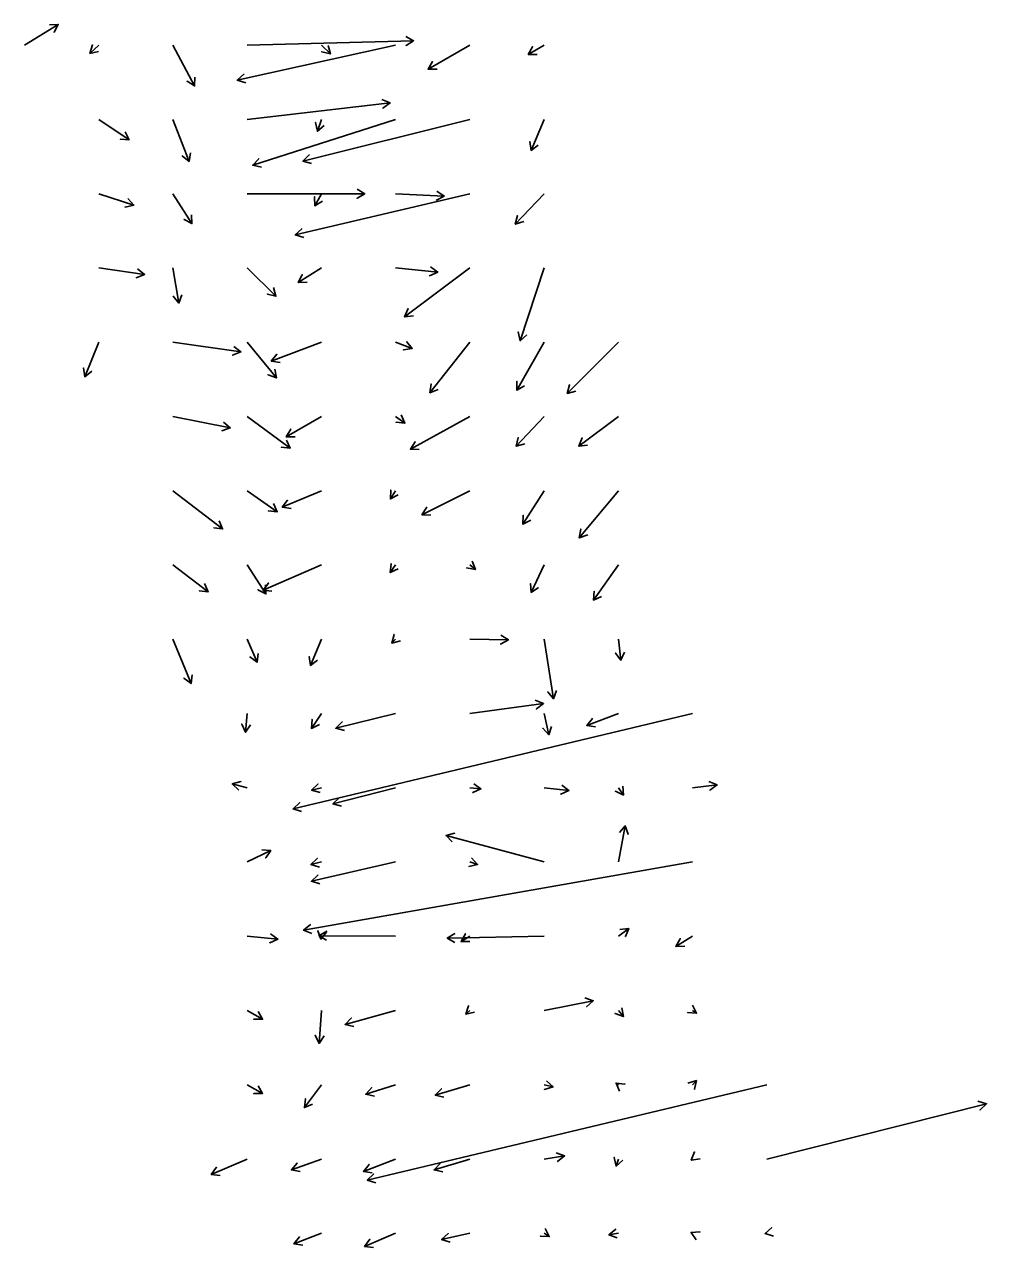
# Model space of a CAD drawing. Extents: x 954385 to 988206, y 1868364 to 1924553.
# Drawn here: x 985857 to 986505, y 1874259 to 1875083 of the extents above; entities that cross this region are included whole.
import ezdxf

# ---------------------------------------------------------------- set-up
doc = ezdxf.new("R2010")
doc.units = 0
doc.layers.add('Slopes', color=7, linetype='Continuous')

msp = doc.modelspace()

# ---------------------------------------------------------------- linework, layer by layer
at = {"layer": 'Slopes'}
for points in [[(985857.13, 1875068.93), (985879.94, 1875082.87), (985877.07, 1875077.6), (985879.94, 1875082.87), (985873.94, 1875082.72)], [(986007.13, 1875068.93), (986119.24, 1875071.88), (986114.13, 1875068.74), (986119.24, 1875071.88), (986113.97, 1875074.74)], [(985907.13, 1875068.93), (985901.27, 1875063.37), (985902.98, 1875069.12), (985901.27, 1875063.37), (985907.11, 1875064.77)], [(985957.13, 1875068.93), (985971.71, 1875041.44), (985966.62, 1875044.62), (985971.71, 1875041.44), (985971.93, 1875047.44)], [(986107.13, 1875068.93), (986000.46, 1875045.3), (986004.89, 1875049.35), (986000.46, 1875045.3), (986006.18, 1875043.49)], [(986057.13, 1875068.93), (986063.17, 1875062.99), (986057.36, 1875064.49), (986063.17, 1875062.99), (986061.57, 1875068.77)], [(986157.13, 1875068.93), (986128.98, 1875052.66), (986131.98, 1875057.85), (986128.98, 1875052.66), (986134.98, 1875052.66)], [(986207.13, 1875068.93), (986196.38, 1875062.66), (986199.35, 1875067.86), (986196.38, 1875062.66), (986202.38, 1875062.68)], [(986007.13, 1875018.93), (986103.32, 1875030.02), (986098.5, 1875026.44), (986103.32, 1875030.02), (986097.82, 1875032.41)], [(985907.13, 1875018.93), (985927.63, 1875005.22), (985921.64, 1875005.62), (985927.63, 1875005.22), (985924.98, 1875010.61)], [(985957.13, 1875018.93), (985968.02, 1874990.61), (985963.36, 1874994.38), (985968.02, 1874990.61), (985968.96, 1874996.54)], [(986107.13, 1875018.93), (986010.87, 1874988.05), (986014.9, 1874992.49), (986010.87, 1874988.05), (986016.73, 1874986.78)], [(986157.13, 1875018.93), (986044.66, 1874990.87), (986048.97, 1874995.03), (986044.66, 1874990.87), (986050.42, 1874989.21)], [(986057.13, 1875018.93), (986054.4, 1875010.98), (986053.25, 1875016.87), (986054.4, 1875010.98), (986058.93, 1875014.92)], [(986207.13, 1875018.93), (986198.36, 1874998.07), (986197.6, 1875004.02), (986198.36, 1874998.07), (986203.14, 1875001.69)], [(985907.13, 1874968.93), (985930.73, 1874961.12), (985924.85, 1874959.9), (985930.73, 1874961.12), (985926.74, 1874965.6)], [(985957.13, 1874968.93), (985969.95, 1874948.78), (985964.63, 1874951.56), (985969.95, 1874948.78), (985969.69, 1874954.78)], [(986007.13, 1874968.93), (986086.33, 1874968.9), (986081.13, 1874965.9), (986086.33, 1874968.9), (986081.13, 1874971.9)], [(986157.13, 1874968.93), (986039.48, 1874941.2), (986043.85, 1874945.31), (986039.48, 1874941.2), (986045.23, 1874939.47)], [(986057.13, 1874968.93), (986052.62, 1874960.85), (986052.53, 1874966.85), (986052.62, 1874960.85), (986057.77, 1874963.92)], [(986107.13, 1874968.93), (986139.87, 1874967.33), (986134.53, 1874964.58), (986139.87, 1874967.33), (986134.82, 1874970.58)], [(986207.13, 1874968.93), (986187.7, 1874948.38), (986189.09, 1874954.22), (986187.7, 1874948.38), (986193.45, 1874950.1)], [(985907.13, 1874918.93), (985937.99, 1874914.51), (985932.42, 1874912.28), (985937.99, 1874914.51), (985933.27, 1874918.22)], [(985957.13, 1874918.93), (985961.12, 1874895.26), (985957.3, 1874899.89), (985961.12, 1874895.26), (985963.21, 1874900.89)], [(986007.13, 1874918.93), (986026.54, 1874899.87), (986020.73, 1874901.37), (986026.54, 1874899.87), (986024.93, 1874905.65)], [(986057.13, 1874918.93), (986041.48, 1874909.01), (986044.27, 1874914.33), (986041.48, 1874909.01), (986047.48, 1874909.26)], [(986107.13, 1874918.93), (986135.47, 1874916.17), (986130.01, 1874913.68), (986135.47, 1874916.17), (986130.59, 1874919.66)], [(986157.13, 1874918.93), (986113.19, 1874886), (986115.55, 1874891.51), (986113.19, 1874886), (986119.15, 1874886.71)], [(986207.13, 1874918.93), (986190.94, 1874869.93), (986189.72, 1874875.81), (986190.94, 1874869.93), (986195.42, 1874873.93)], [(985907.13, 1874868.93), (985897.73, 1874845.68), (985896.89, 1874851.62), (985897.73, 1874845.68), (985902.46, 1874849.37)], [(985957.13, 1874868.93), (986002.86, 1874862.43), (985997.29, 1874860.19), (986002.86, 1874862.43), (985998.14, 1874866.13)], [(986007.13, 1874868.93), (986026.8, 1874844.86), (986021.19, 1874846.99), (986026.8, 1874844.86), (986025.83, 1874850.78)], [(986057.13, 1874868.93), (986023.38, 1874856.2), (986027.18, 1874860.84), (986023.38, 1874856.2), (986029.3, 1874855.22)], [(986107.13, 1874868.93), (986118.28, 1874864.77), (986112.37, 1874863.77), (986118.28, 1874864.77), (986114.46, 1874869.4)], [(986157.13, 1874868.93), (986130.16, 1874834.88), (986131.03, 1874840.82), (986130.16, 1874834.88), (986135.74, 1874837.09)], [(986207.13, 1874868.93), (986188.82, 1874836.6), (986188.77, 1874842.6), (986188.82, 1874836.6), (986193.99, 1874839.64)], [(986257.13, 1874868.93), (986222.69, 1874834.46), (986224.24, 1874840.26), (986222.69, 1874834.46), (986228.49, 1874836.01)], [(986107.13, 1874818.93), (986113.34, 1874814.49), (986107.36, 1874815.07), (986113.34, 1874814.49), (986110.85, 1874819.95)], [(985957.13, 1874818.93), (985995.77, 1874811.19), (985990.09, 1874809.27), (985995.77, 1874811.19), (985991.27, 1874815.15)], [(986007.13, 1874818.93), (986036.08, 1874797.55), (986030.12, 1874798.22), (986036.08, 1874797.55), (986033.68, 1874803.05)], [(986057.13, 1874818.93), (986033.43, 1874805.18), (986036.42, 1874810.38), (986033.43, 1874805.18), (986039.43, 1874805.19)], [(986157.13, 1874818.93), (986117.07, 1874796.79), (986120.17, 1874801.93), (986117.07, 1874796.79), (986123.07, 1874796.68)], [(986207.13, 1874818.93), (986188.29, 1874798.81), (986189.65, 1874804.65), (986188.29, 1874798.81), (986194.03, 1874800.55)], [(986257.13, 1874818.93), (986230.4, 1874798.97), (986232.77, 1874804.48), (986230.4, 1874798.97), (986236.36, 1874799.67)], [(985957.13, 1874768.93), (985990.62, 1874743.17), (985984.68, 1874743.96), (985990.62, 1874743.17), (985988.33, 1874748.72)], [(986007.13, 1874768.93), (986027.4, 1874754.77), (986021.42, 1874755.29), (986027.4, 1874754.77), (986024.86, 1874760.21)], [(986057.13, 1874768.93), (986030.74, 1874757.75), (986034.36, 1874762.54), (986030.74, 1874757.75), (986036.7, 1874757.01)], [(986107.13, 1874768.93), (986103.6, 1874763.35), (986103.85, 1874769.35), (986103.6, 1874763.35), (986108.92, 1874766.14)], [(986157.13, 1874768.93), (986124.8, 1874752.73), (986128.1, 1874757.74), (986124.8, 1874752.73), (986130.79, 1874752.38)], [(986207.13, 1874768.93), (986192.82, 1874746.36), (986193.07, 1874752.36), (986192.82, 1874746.36), (986198.14, 1874749.15)], [(986257.13, 1874768.93), (986230.83, 1874737.15), (986231.83, 1874743.07), (986230.83, 1874737.15), (986236.45, 1874739.24)], [(986157.13, 1874718.93), (986160.79, 1874715.89), (986154.87, 1874716.9), (986160.79, 1874715.89), (986158.7, 1874721.52)], [(985957.13, 1874718.93), (985980.78, 1874700.81), (985974.84, 1874701.59), (985980.78, 1874700.81), (985978.48, 1874706.35)], [(986007.13, 1874718.93), (986019.75, 1874699.47), (986014.41, 1874702.2), (986019.75, 1874699.47), (986019.44, 1874705.47)], [(986057.13, 1874718.93), (986017.82, 1874701.88), (986021.39, 1874706.7), (986017.82, 1874701.88), (986023.78, 1874701.19)], [(986107.13, 1874718.93), (986103.46, 1874713.82), (986104.06, 1874719.79), (986103.46, 1874713.82), (986108.93, 1874716.29)], [(986207.13, 1874718.93), (986198.46, 1874700.43), (986197.95, 1874706.41), (986198.46, 1874700.43), (986203.38, 1874703.86)], [(986257.13, 1874718.93), (986240.37, 1874695.27), (986240.93, 1874701.25), (986240.37, 1874695.27), (986245.82, 1874697.78)], [(986107.13, 1874668.93), (986104.51, 1874666.34), (986106.09, 1874672.12), (986104.51, 1874666.34), (986110.31, 1874667.85)], [(986157.13, 1874668.93), (986183.02, 1874668.59), (986177.78, 1874665.66), (986183.02, 1874668.59), (986177.86, 1874671.66)], [(985957.13, 1874668.93), (985969.3, 1874639.11), (985964.56, 1874642.79), (985969.3, 1874639.11), (985970.12, 1874645.05)], [(986007.13, 1874668.93), (986013.76, 1874653.41), (986008.96, 1874657.01), (986013.76, 1874653.41), (986014.48, 1874659.37)], [(986057.13, 1874668.93), (986049.67, 1874651.29), (986048.93, 1874657.25), (986049.67, 1874651.29), (986054.46, 1874654.91)], [(986207.13, 1874668.93), (986213.37, 1874628.82), (986209.6, 1874633.49), (986213.37, 1874628.82), (986215.53, 1874634.41)], [(986257.13, 1874668.93), (986258.81, 1874654.79), (986255.22, 1874659.59), (986258.81, 1874654.79), (986261.17, 1874660.3)], [(986157.13, 1874618.93), (986206.73, 1874625.68), (986201.98, 1874622.01), (986206.73, 1874625.68), (986201.17, 1874627.96)], [(986007.13, 1874618.93), (986005.99, 1874606.32), (986003.47, 1874611.76), (986005.99, 1874606.32), (986009.45, 1874611.22)], [(986307.13, 1874618.93), (986038.01, 1874554.71), (986042.37, 1874558.84), (986038.01, 1874554.71), (986043.76, 1874553)], [(986057.13, 1874618.93), (986050.44, 1874608.92), (986050.83, 1874614.91), (986050.44, 1874608.92), (986055.82, 1874611.57)], [(986107.13, 1874618.93), (986066.83, 1874609.03), (986071.16, 1874613.19), (986066.83, 1874609.03), (986072.59, 1874607.36)], [(986207.13, 1874618.93), (986210.2, 1874604.55), (986206.18, 1874609.01), (986210.2, 1874604.55), (986212.05, 1874610.26)], [(986257.13, 1874618.93), (986235.79, 1874610.86), (986239.59, 1874615.5), (986235.79, 1874610.86), (986241.72, 1874609.89)], [(986007.13, 1874568.93), (985997.1, 1874571.48), (986002.87, 1874573.1), (985997.1, 1874571.48), (986001.4, 1874567.29)], [(986307.13, 1874568.93), (986323.59, 1874570.82), (986318.77, 1874567.24), (986323.59, 1874570.82), (986318.09, 1874573.21)], [(986057.13, 1874568.93), (986050.5, 1874567.31), (986054.84, 1874571.46), (986050.5, 1874567.31), (986056.26, 1874565.63)], [(986107.13, 1874568.93), (986064.89, 1874558.01), (986069.17, 1874562.22), (986064.89, 1874558.01), (986070.67, 1874556.41)], [(986157.13, 1874568.93), (986164.53, 1874568.11), (986159.03, 1874565.7), (986164.53, 1874568.11), (986159.69, 1874571.66)], [(986207.13, 1874568.93), (986223.79, 1874567.1), (986218.3, 1874564.68), (986223.79, 1874567.1), (986218.95, 1874570.65)], [(986257.13, 1874568.93), (986260.56, 1874564), (986255.13, 1874566.55), (986260.56, 1874564), (986260.06, 1874569.98)], [(986257.13, 1874518.93), (986261.72, 1874543.27), (986263.7, 1874537.61), (986261.72, 1874543.27), (986257.81, 1874538.72)], [(986207.13, 1874518.93), (986141.04, 1874536.74), (986146.84, 1874538.29), (986141.04, 1874536.74), (986145.28, 1874532.5)], [(986007.13, 1874518.93), (986022.95, 1874526.61), (986019.59, 1874521.64), (986022.95, 1874526.61), (986016.97, 1874527.04)], [(986307.13, 1874518.93), (986045.11, 1874472.92), (986049.71, 1874476.78), (986045.11, 1874472.92), (986050.75, 1874470.87)], [(986057.13, 1874518.93), (986050.03, 1874517.17), (986054.35, 1874521.33), (986050.03, 1874517.17), (986055.8, 1874515.51)], [(986107.13, 1874518.93), (986050.36, 1874505.99), (986054.76, 1874510.07), (986050.36, 1874505.99), (986056.09, 1874504.22)], [(986157.13, 1874518.93), (986162.34, 1874517.3), (986156.48, 1874515.99), (986162.34, 1874517.3), (986158.28, 1874521.71)], [(986257.13, 1874468.93), (986264.15, 1874474.24), (986261.82, 1874468.71), (986264.15, 1874474.24), (986258.19, 1874473.5)], [(986007.13, 1874468.93), (986027.79, 1874467.02), (986022.34, 1874464.51), (986027.79, 1874467.02), (986022.89, 1874470.49)], [(986057.13, 1874468.93), (986056.79, 1874466.97), (986054.73, 1874472.61), (986056.79, 1874466.97), (986060.64, 1874471.57)], [(986107.13, 1874468.93), (986055.49, 1874469.3), (986060.71, 1874472.26), (986055.49, 1874469.3), (986060.66, 1874466.26)], [(986207.13, 1874468.93), (986141.82, 1874467.66), (986146.95, 1874470.76), (986141.82, 1874467.66), (986147.07, 1874464.76)], [(986157.13, 1874468.93), (986151.17, 1874465.36), (986154.08, 1874470.6), (986151.17, 1874465.36), (986157.17, 1874465.45)], [(986307.13, 1874468.93), (986295.92, 1874461.99), (986298.76, 1874467.27), (986295.92, 1874461.99), (986301.92, 1874462.17)], [(986207.13, 1874418.93), (986240.2, 1874425.46), (986235.68, 1874421.51), (986240.2, 1874425.46), (986234.52, 1874427.39)], [(986007.13, 1874418.93), (986017.56, 1874413.05), (986011.56, 1874412.99), (986017.56, 1874413.05), (986014.5, 1874418.21)], [(986057.13, 1874418.93), (986055.54, 1874396.82), (986052.92, 1874402.22), (986055.54, 1874396.82), (986058.91, 1874401.79)], [(986107.13, 1874418.93), (986073.06, 1874409.58), (986077.27, 1874413.85), (986073.06, 1874409.58), (986078.86, 1874408.06)], [(986157.13, 1874418.93), (986154.49, 1874416.43), (986156.2, 1874422.18), (986154.49, 1874416.43), (986160.33, 1874417.82)], [(986257.13, 1874418.93), (986260.5, 1874414.78), (986254.9, 1874416.92), (986260.5, 1874414.78), (986259.55, 1874420.71)], [(986307.13, 1874418.93), (986309.75, 1874417.23), (986303.75, 1874417.54), (986309.75, 1874417.23), (986307.02, 1874422.58)], [(986007.13, 1874368.93), (986017.56, 1874363.05), (986011.56, 1874362.99), (986017.56, 1874363.05), (986014.5, 1874368.21)], [(986057.13, 1874368.93), (986045.72, 1874353.52), (986046.4, 1874359.48), (986045.72, 1874353.52), (986051.22, 1874355.91)], [(986107.13, 1874368.93), (986087, 1874362.59), (986091.06, 1874367.01), (986087, 1874362.59), (986092.86, 1874361.29)], [(986357.13, 1874368.93), (986088.01, 1874304.71), (986092.37, 1874308.84), (986088.01, 1874304.71), (986093.76, 1874303)], [(986157.13, 1874368.93), (986133.82, 1874361.92), (986137.93, 1874366.29), (986133.82, 1874361.92), (986139.66, 1874360.54)], [(986207.13, 1874368.93), (986213.1, 1874367.5), (986207.35, 1874365.79), (986213.1, 1874367.5), (986208.74, 1874371.63)], [(986257.13, 1874368.93), (986255.6, 1874370.09), (986261.55, 1874369.34), (986255.6, 1874370.09), (986257.92, 1874364.56)], [(986307.13, 1874368.93), (986309.67, 1874371.79), (986308.47, 1874365.92), (986309.67, 1874371.79), (986303.98, 1874369.89)], [(986357.13, 1874318.93), (986505.08, 1874356.14), (986500.77, 1874351.97), (986505.08, 1874356.14), (986499.31, 1874357.78)], [(986007.13, 1874318.93), (985982.96, 1874308.58), (985986.55, 1874313.38), (985982.96, 1874308.58), (985988.92, 1874307.86)], [(986057.13, 1874318.93), (986036.87, 1874311.6), (986040.73, 1874316.18), (986036.87, 1874311.6), (986042.77, 1874310.54)], [(986107.13, 1874318.93), (986085.46, 1874310.62), (986089.24, 1874315.28), (986085.46, 1874310.62), (986091.38, 1874309.68)], [(986157.13, 1874318.93), (986133.01, 1874311.54), (986137.1, 1874315.93), (986133.01, 1874311.54), (986138.86, 1874310.19)], [(986207.13, 1874318.93), (986220.89, 1874320.98), (986216.19, 1874317.25), (986220.89, 1874320.98), (986215.3, 1874323.18)], [(986257.13, 1874318.93), (986255.57, 1874314.17), (986254.34, 1874320.04), (986255.57, 1874314.17), (986260.04, 1874318.17)], [(986307.13, 1874318.93), (986306.19, 1874318.19), (986308.41, 1874323.76), (986306.19, 1874318.19), (986312.13, 1874319.05)], [(986057.13, 1874268.93), (986038.63, 1874261.75), (986042.39, 1874266.43), (986038.63, 1874261.75), (986044.55, 1874260.83)], [(986107.13, 1874268.93), (986086.23, 1874260.05), (986089.84, 1874264.85), (986086.23, 1874260.05), (986092.19, 1874259.32)], [(986157.13, 1874268.93), (986138.09, 1874264.66), (986142.5, 1874268.72), (986138.09, 1874264.66), (986143.82, 1874262.87)], [(986207.13, 1874268.93), (986210.58, 1874266.75), (986204.58, 1874266.99), (986210.58, 1874266.75), (986207.79, 1874272.06)], [(986257.13, 1874268.93), (986250.73, 1874267.84), (986255.35, 1874271.67), (986250.73, 1874267.84), (986256.36, 1874265.75)], [(986307.13, 1874268.93), (986306.06, 1874269.45), (986312.04, 1874269.88), (986306.06, 1874269.45), (986309.42, 1874264.48)], [(986357.13, 1874268.93), (986355.96, 1874268.67), (986360.38, 1874272.72), (986355.96, 1874268.67), (986361.68, 1874266.87)]]:
    msp.add_lwpolyline(points, dxfattribs=at)

doc.saveas('drawing.dxf')
